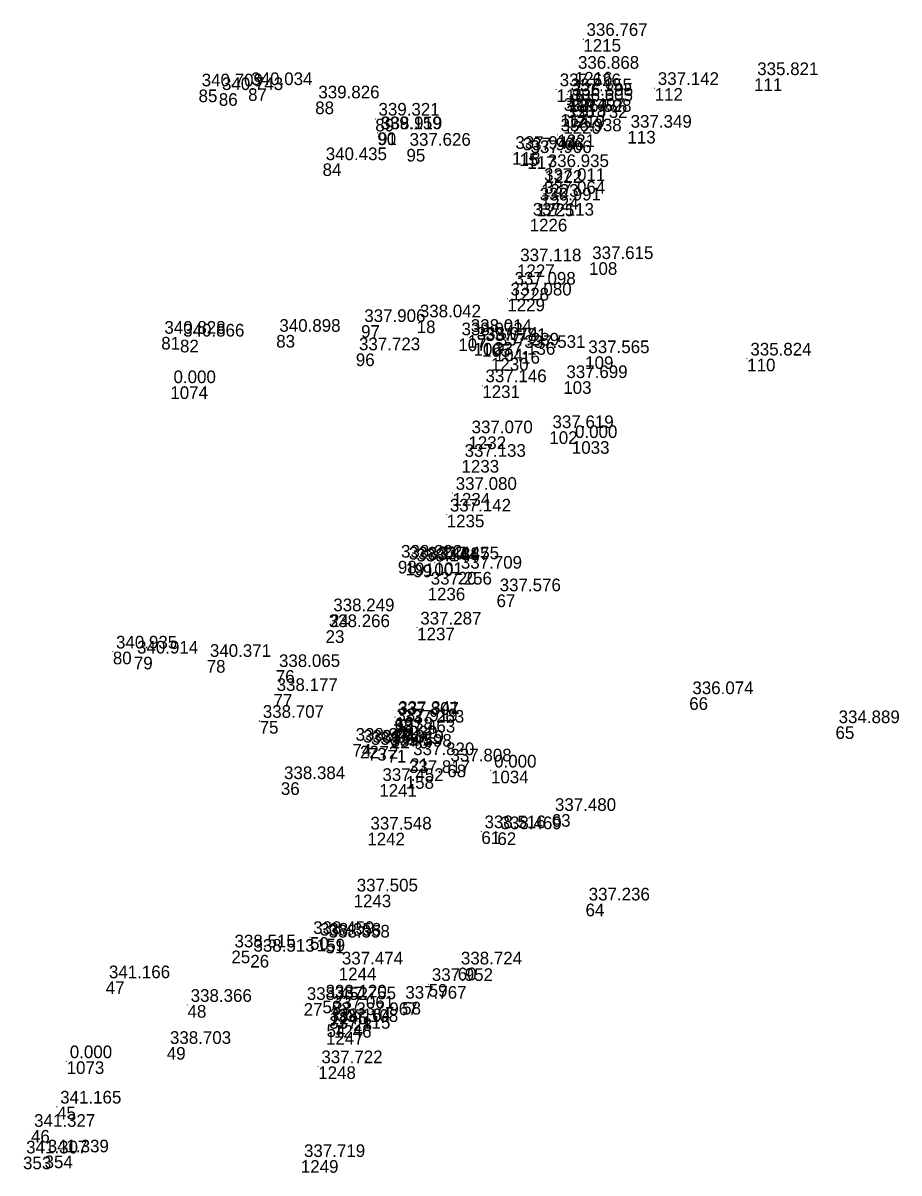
# Model space of a CAD drawing. Extents: x -829398 to -819400, y -1074439 to -1067977.
# Drawn here: x -820106.5 to -820023.4, y -1073628.8 to -1073519.7 of the extents above; entities that cross this region are included whole.
import ezdxf

# ---------------------------------------------------------------- set-up
doc = ezdxf.new("R2010")
doc.units = 0
for name, color, linetype in [('Vrstva 60', 7, 'Continuous'), ('Vrstva 61', 7, 'Continuous'), ('Čísla bodů_doměření_2012', 7, 'Continuous')]:
    doc.layers.add(name, color=color, linetype=linetype)

# ---------------------------------------------------------------- blocks, each defined once
blk = doc.blocks.new('BOD')
at = {"layer": 'Čísla bodů_doměření_2012'}
for p, q in [((-0.15, 0), (0.15, 0)), ((0, -0.15), (0, 0.15))]:
    blk.add_line(p, q, dxfattribs=at)

msp = doc.modelspace()

# ---------------------------------------------------------------- block references
at = {"layer": 'Vrstva 60', "xscale": 0.010000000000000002, "yscale": 0.010000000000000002}
for p in [(-820053.336, -1073521.267), (-820054.144, -1073524.387), (-820037.147, -1073524.987), (-820089.822, -1073526.054), (-820087.901, -1073526.406), (-820085.123, -1073525.935), (-820055.877, -1073526.038), (-820054.831, -1073526.514), (-820046.574, -1073525.92), (-820078.76, -1073527.193), (-820054.736, -1073527.468), (-820054.715, -1073526.946), (-820055.501, -1073528.381), (-820054.866, -1073528.474), (-820073.061, -1073528.829), (-820055.241, -1073529.049), (-820072.869, -1073530.124), (-820072.809, -1073530.122), (-820055.801, -1073530.319), (-820049.152, -1073529.976), (-820070.109, -1073531.688), (-820060.082, -1073531.983), (-820078.06, -1073533.054), (-820059.386, -1073532.122), (-820058.644, -1073532.379), (-820057.011, -1073533.707), (-820057.355, -1073535.024), (-820057.359, -1073536.238), (-820057.766, -1073536.876), (-820058.428, -1073538.317), (-820059.621, -1073542.643), (-820052.794, -1073542.43), (-820060.158, -1073544.859), (-820060.543, -1073545.885), (-820069.138, -1073547.959), (-820082.459, -1073549.329), (-820074.407, -1073548.399), (-820064.309, -1073549.337), (-820093.359, -1073549.513), (-820091.579, -1073549.781), (-820065.186, -1073549.661), (-820063.747, -1073550.083), (-820062.929, -1073550.201), (-820074.909, -1073551.08), (-820062.096, -1073551.508), (-820061.74, -1073550.633), (-820059.235, -1073550.853), (-820053.161, -1073551.353), (-820037.798, -1073551.578), (-820055.241, -1073553.716), (-820092.496, -1073554.199), (-820062.915, -1073554.11), (-820064.232, -1073558.951), (-820056.557, -1073558.463), (-820054.425, -1073559.4), (-820064.89, -1073561.184), (-820065.739, -1073564.315), (-820066.292, -1073566.37), (-820070.921, -1073570.746), (-820070.182, -1073570.92), (-820069.453, -1073571.103), (-820068.361, -1073570.976), (-820067.43, -1073570.892), (-820065.25, -1073571.792), (-820068.104, -1073573.301), (-820061.568, -1073573.933), (-820077.346, -1073575.827), (-820077.778, -1073577.332), (-820069.095, -1073577.086), (-820097.949, -1073579.361), (-820095.954, -1073579.84), (-820089.049, -1073580.155), (-820082.497, -1073581.115), (-820082.719, -1073583.386), (-820043.296, -1073583.689), (-820084.028, -1073585.935), (-820071.357, -1073586.263), (-820071.233, -1073585.649), (-820071.182, -1073585.558), (-820070.728, -1073586.394), (-820029.429, -1073586.44), (-820071.584, -1073587.331), (-820075.227, -1073588.105), (-820074.516, -1073588.283), (-820073.771, -1073588.492), (-820072.663, -1073588.308), (-820071.908, -1073588.674), (-820069.774, -1073589.472), (-820066.235, -1073590.067), (-820062.094, -1073590.646), (-820082.017, -1073591.747), (-820072.685, -1073591.917), (-820070.175, -1073591.163), (-820056.33, -1073594.761), (-820073.821, -1073596.526), (-820063.004, -1073596.398), (-820061.486, -1073596.493), (-820075.121, -1073602.397), (-820053.128, -1073603.251), (-820079.254, -1073606.43), (-820078.608, -1073606.587), (-820077.785, -1073606.767), (-820086.709, -1073607.703), (-820084.916, -1073608.111), (-820076.53, -1073609.321), (-820065.245, -1073609.32), (-820098.622, -1073610.626), (-820068.003, -1073610.882), (-820079.858, -1073612.682), (-820078.075, -1073612.453), (-820077.203, -1073612.623), (-820070.514, -1073612.566), (-820090.87, -1073612.867), (-820077.378, -1073613.499), (-820077.684, -1073614.703), (-820076.989, -1073614.767), (-820075.157, -1073614.121), (-820077.735, -1073615.416), (-820092.834, -1073616.852), (-820102.332, -1073618.208), (-820078.473, -1073618.683), (-820103.244, -1073622.507), (-820105.715, -1073624.717), (-820106.467, -1073627.241), (-820104.426, -1073627.138), (-820080.124, -1073627.579)]:
    msp.add_blockref('BOD', p, dxfattribs=at)

# ---------------------------------------------------------------- texts
at = {"layer": 'Vrstva 60'}
for s, p in [('1215', (-820053.336, -1073522.467)), ('1216', (-820054.144, -1073525.587)), ('111', (-820037.147, -1073526.187)), ('85', (-820089.822, -1073527.254)), ('86', (-820087.901, -1073527.606)), ('87', (-820085.123, -1073527.135)), ('116', (-820055.877, -1073527.238)), ('115', (-820054.831, -1073527.714)), ('112', (-820046.574, -1073527.12)), ('88', (-820078.76, -1073528.393)), ('1218', (-820054.736, -1073528.668)), ('1217', (-820054.715, -1073528.146)), ('114', (-820055.501, -1073529.581)), ('1219', (-820054.866, -1073529.674)), ('89', (-820073.061, -1073530.029)), ('1220', (-820055.241, -1073530.249)), ('90', (-820072.869, -1073531.324)), ('91', (-820072.809, -1073531.322)), ('1221', (-820055.801, -1073531.519)), ('113', (-820049.152, -1073531.176)), ('95', (-820070.109, -1073532.888)), ('118', (-820060.082, -1073533.183)), ('84', (-820078.06, -1073534.254)), ('15', (-820059.386, -1073533.322)), ('117', (-820058.644, -1073533.579)), ('1222', (-820057.011, -1073534.907)), ('1223', (-820057.355, -1073536.224)), ('1224', (-820057.359, -1073537.438)), ('1225', (-820057.766, -1073538.076)), ('1226', (-820058.428, -1073539.517)), ('1227', (-820059.621, -1073543.843)), ('108', (-820052.794, -1073543.63)), ('1228', (-820060.158, -1073546.059)), ('1229', (-820060.543, -1073547.085)), ('18', (-820069.138, -1073549.159)), ('83', (-820082.459, -1073550.529)), ('97', (-820074.407, -1073549.599)), ('17', (-820064.309, -1073550.537)), ('81', (-820093.359, -1073550.713)), ('82', (-820091.579, -1073550.981)), ('107', (-820065.186, -1073550.861)), ('106', (-820063.747, -1073551.283)), ('105', (-820062.929, -1073551.401)), ('96', (-820074.909, -1073552.28)), ('1230', (-820062.096, -1073552.708)), ('104', (-820061.74, -1073551.833)), ('16', (-820059.235, -1073552.053)), ('109', (-820053.161, -1073552.553)), ('110', (-820037.798, -1073552.778)), ('103', (-820055.241, -1073554.916)), ('1074', (-820092.496, -1073555.399)), ('1231', (-820062.915, -1073555.31)), ('1232', (-820064.232, -1073560.151)), ('102', (-820056.557, -1073559.663)), ('1033', (-820054.425, -1073560.6)), ('1233', (-820064.89, -1073562.384)), ('1234', (-820065.739, -1073565.515)), ('1235', (-820066.292, -1073567.57)), ('98', (-820070.921, -1073571.946)), ('19', (-820070.182, -1073572.12)), ('99', (-820069.453, -1073572.303)), ('100', (-820068.361, -1073572.176)), ('101', (-820067.43, -1073572.092)), ('20', (-820065.25, -1073572.992)), ('1236', (-820068.104, -1073574.501)), ('67', (-820061.568, -1073575.133)), ('24', (-820077.346, -1073577.027)), ('23', (-820077.778, -1073578.532)), ('1237', (-820069.095, -1073578.286)), ('80', (-820097.949, -1073580.561)), ('79', (-820095.954, -1073581.04)), ('78', (-820089.049, -1073581.355)), ('76', (-820082.497, -1073582.315)), ('77', (-820082.719, -1073584.586)), ('66', (-820043.296, -1073584.889)), ('75', (-820084.028, -1073587.135)), ('70', (-820071.357, -1073587.463)), ('69', (-820071.233, -1073586.849)), ('1238', (-820071.182, -1073586.758)), ('1239', (-820070.728, -1073587.594)), ('65', (-820029.429, -1073587.64)), ('1240', (-820071.584, -1073588.531)), ('74', (-820075.227, -1073589.305)), ('22', (-820074.516, -1073589.483)), ('73', (-820073.771, -1073589.692)), ('72', (-820072.663, -1073589.508)), ('71', (-820071.908, -1073589.874)), ('21', (-820069.774, -1073590.672)), ('68', (-820066.235, -1073591.267)), ('1034', (-820062.094, -1073591.846)), ('36', (-820082.017, -1073592.947)), ('1241', (-820072.685, -1073593.117)), ('158', (-820070.175, -1073592.363)), ('63', (-820056.33, -1073595.961)), ('1242', (-820073.821, -1073597.726)), ('61', (-820063.004, -1073597.598)), ('62', (-820061.486, -1073597.693)), ('1243', (-820075.121, -1073603.597)), ('64', (-820053.128, -1073604.451)), ('50', (-820079.254, -1073607.63)), ('159', (-820078.608, -1073607.787)), ('51', (-820077.785, -1073607.967)), ('25', (-820086.709, -1073608.903)), ('26', (-820084.916, -1073609.311)), ('1244', (-820076.53, -1073610.521)), ('60', (-820065.245, -1073610.52)), ('47', (-820098.622, -1073611.826)), ('59', (-820068.003, -1073612.082)), ('27', (-820079.858, -1073613.882)), ('52', (-820078.075, -1073613.653)), ('53', (-820077.203, -1073613.823)), ('58', (-820070.514, -1073613.766)), ('48', (-820090.87, -1073614.067)), ('1245', (-820077.378, -1073614.699)), ('54', (-820077.684, -1073615.903)), ('1246', (-820076.989, -1073615.967)), ('28', (-820075.157, -1073615.321)), ('1247', (-820077.735, -1073616.616)), ('49', (-820092.834, -1073618.052)), ('1073', (-820102.332, -1073619.408)), ('1248', (-820078.473, -1073619.883)), ('45', (-820103.244, -1073623.707)), ('46', (-820105.715, -1073625.917)), ('353', (-820106.467, -1073628.441)), ('354', (-820104.426, -1073628.338)), ('1249', (-820080.124, -1073628.779))]:
    msp.add_text(s, height=1.2, dxfattribs=at).set_placement(p)
at = {"layer": 'Vrstva 61'}
for s, p in [('336.767', (-820053.036, -1073520.967)), ('336.868', (-820053.844, -1073524.087)), ('335.821', (-820036.847, -1073524.687)), ('340.709', (-820089.522, -1073525.754)), ('340.743', (-820087.601, -1073526.106)), ('340.034', (-820084.823, -1073525.635)), ('337.626', (-820055.577, -1073525.738)), ('337.155', (-820054.531, -1073526.214)), ('336.895', (-820054.415, -1073526.646)), ('337.142', (-820046.274, -1073525.62)), ('339.826', (-820078.46, -1073526.893)), ('336.605', (-820054.436, -1073527.168)), ('339.321', (-820072.761, -1073528.529)), ('337.497', (-820055.201, -1073528.081)), ('336.732', (-820054.941, -1073528.749)), ('336.528', (-820054.566, -1073528.174)), ('339.159', (-820072.569, -1073529.824)), ('338.919', (-820072.509, -1073529.822)), ('337.349', (-820048.852, -1073529.676)), ('336.938', (-820055.501, -1073530.019)), ('337.626', (-820069.809, -1073531.388)), ('337.944', (-820059.782, -1073531.683)), ('337.906', (-820059.086, -1073531.822)), ('337.906', (-820058.344, -1073532.079)), ('340.435', (-820077.76, -1073532.754)), ('336.935', (-820056.711, -1073533.407)), ('337.011', (-820057.055, -1073534.724)), ('337.064', (-820057.059, -1073535.938)), ('336.991', (-820057.466, -1073536.576)), ('337.113', (-820058.128, -1073538.017)), ('337.118', (-820059.321, -1073542.343)), ('337.615', (-820052.494, -1073542.13)), ('337.098', (-820059.858, -1073544.559)), ('337.080', (-820060.243, -1073545.585)), ('337.906', (-820074.107, -1073548.099)), ('338.042', (-820068.838, -1073547.659)), ('340.828', (-820093.059, -1073549.213)), ('340.866', (-820091.279, -1073549.481)), ('340.898', (-820082.159, -1073549.029)), ('338.072', (-820064.886, -1073549.361)), ('338.014', (-820064.009, -1073549.037)), ('338.014', (-820063.447, -1073549.783)), ('337.781', (-820062.629, -1073549.901)), ('337.289', (-820061.44, -1073550.333)), ('337.531', (-820058.935, -1073550.553)), ('337.723', (-820074.609, -1073550.78)), ('337.136', (-820061.796, -1073551.208)), ('337.565', (-820052.861, -1073551.053)), ('335.824', (-820037.498, -1073551.278)), ('0.000', (-820092.196, -1073553.899)), ('337.146', (-820062.615, -1073553.81)), ('337.699', (-820054.941, -1073553.416)), ('337.619', (-820056.257, -1073558.163)), ('337.070', (-820063.932, -1073558.651)), ('0.000', (-820054.125, -1073559.1)), ('337.133', (-820064.59, -1073560.884)), ('337.080', (-820065.439, -1073564.015)), ('337.142', (-820065.992, -1073566.07)), ('338.222', (-820070.621, -1073570.446)), ('338.144', (-820069.882, -1073570.62)), ('338.144', (-820069.153, -1073570.803)), ('337.887', (-820068.061, -1073570.676)), ('337.455', (-820067.13, -1073570.592)), ('337.709', (-820064.95, -1073571.492)), ('337.256', (-820067.804, -1073573.001)), ('337.576', (-820061.268, -1073573.633)), ('338.249', (-820077.046, -1073575.527)), ('337.287', (-820068.795, -1073576.786)), ('338.266', (-820077.478, -1073577.032)), ('340.935', (-820097.649, -1073579.061)), ('340.914', (-820095.654, -1073579.54)), ('340.371', (-820088.749, -1073579.855)), ('338.065', (-820082.197, -1073580.815)), ('338.177', (-820082.419, -1073583.086)), ('336.074', (-820042.996, -1073583.389)), ('337.807', (-820070.933, -1073585.349)), ('337.341', (-820070.882, -1073585.258)), ('338.707', (-820083.728, -1073585.635)), ('337.919', (-820071.057, -1073585.963)), ('337.263', (-820070.428, -1073586.094)), ('334.889', (-820029.129, -1073586.14)), ('337.463', (-820071.284, -1073587.031)), ('338.341', (-820074.927, -1073587.805)), ('338.243', (-820074.216, -1073587.983)), ('338.243', (-820073.471, -1073588.192)), ('338.019', (-820072.363, -1073588.008)), ('337.598', (-820071.608, -1073588.374)), ('337.820', (-820069.474, -1073589.172)), ('337.808', (-820065.935, -1073589.767)), ('337.817', (-820069.875, -1073590.863)), ('0.000', (-820061.794, -1073590.346)), ('338.384', (-820081.717, -1073591.447)), ('337.452', (-820072.385, -1073591.617)), ('337.480', (-820056.03, -1073594.461)), ('337.548', (-820073.521, -1073596.226)), ('338.516', (-820062.704, -1073596.098)), ('338.469', (-820061.186, -1073596.193)), ('337.505', (-820074.821, -1073602.097)), ('337.236', (-820052.828, -1073602.951)), ('338.459', (-820078.954, -1073606.13)), ('338.358', (-820078.308, -1073606.287)), ('338.358', (-820077.485, -1073606.467)), ('338.515', (-820086.409, -1073607.403)), ('338.513', (-820084.616, -1073607.811)), ('337.474', (-820076.23, -1073609.021)), ('338.724', (-820064.945, -1073609.02)), ('341.166', (-820098.322, -1073610.326)), ('337.952', (-820067.703, -1073610.582)), ('338.366', (-820090.57, -1073612.567)), ('338.452', (-820079.558, -1073612.382)), ('338.120', (-820077.775, -1073612.153)), ('337.755', (-820076.903, -1073612.323)), ('337.767', (-820070.214, -1073612.266)), ('337.061', (-820077.078, -1073613.199)), ('337.967', (-820074.857, -1073613.821)), ('338.164', (-820077.384, -1073614.403)), ('337.108', (-820076.689, -1073614.467)), ('337.115', (-820077.435, -1073615.116)), ('338.703', (-820092.534, -1073616.552)), ('0.000', (-820102.032, -1073617.908)), ('337.722', (-820078.173, -1073618.383)), ('341.165', (-820102.944, -1073622.207)), ('341.327', (-820105.415, -1073624.417)), ('341.307', (-820106.167, -1073626.941)), ('341.339', (-820104.126, -1073626.838)), ('337.719', (-820079.824, -1073627.279))]:
    msp.add_text(s, height=1.2, dxfattribs=at).set_placement(p)

doc.saveas('drawing.dxf')
